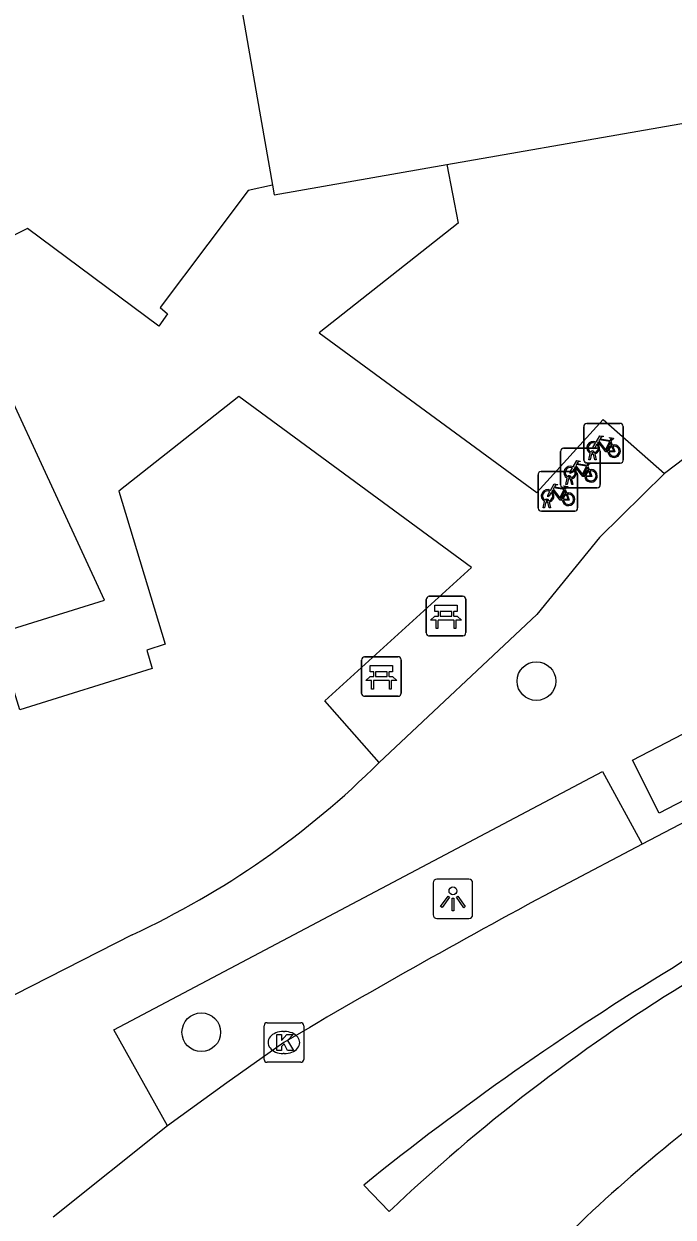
# Model space of a CAD drawing. Extents: x 162880 to 165536, y 384011 to 385179.
# Drawn here: x 164066.08 to 164082.49, y 384471.71 to 384501.87 of the extents above; entities that cross this region are included whole.
import ezdxf

# ---------------------------------------------------------------- set-up
doc = ezdxf.new("R2010")
doc.units = 0
for name, color, linetype in [('IMGEO_Bank', 7, 'Continuous'), ('IMGEO_Boom', 7, 'Continuous'), ('IMGEO_Fietsenrek', 7, 'Continuous'), ('IMGEO_Kolk', 7, 'Continuous'), ('IMGEO_Lichtpunt', 7, 'Continuous'), ('IMGEO_Pand', 7, 'Continuous'), ('IMGEO_Rijbaan_lokaal_gesloten', 7, 'Continuous'), ('IMGEO_Voetpad_open', 7, 'Continuous')]:
    doc.layers.add(name, color=color, linetype=linetype)

msp = doc.modelspace()

# ---------------------------------------------------------------- linework, layer by layer
at = {"layer": 'IMGEO_Bank'}
for p, q in [((164076.251, 384486.475), (164076.251, 384487.316)), ((164076.251, 384487.316), (164076.251, 384486.475)), ((164076.326, 384487.4), (164077.167, 384487.4)), ((164077.167, 384487.4), (164076.326, 384487.4)), ((164077.251, 384487.325), (164077.251, 384486.484)), ((164077.251, 384486.484), (164077.251, 384487.325)), ((164076.56, 384486.906), (164076.56, 384487.012)), ((164076.604, 384487.012), (164076.604, 384486.906)), ((164076.892, 384487.018), (164076.61, 384487.018)), ((164076.898, 384486.906), (164076.898, 384487.012)), ((164076.942, 384487.012), (164076.942, 384486.906)), ((164076.948, 384486.798), (164076.555, 384486.798)), ((164076.61, 384486.9), (164076.892, 384486.9)), ((164077.176, 384486.4), (164076.335, 384486.4)), ((164076.335, 384486.4), (164077.176, 384486.4)), ((164074.617, 384484.947), (164074.617, 384485.788)), ((164074.617, 384485.788), (164074.617, 384484.947)), ((164074.692, 384485.872), (164075.533, 384485.872)), ((164075.533, 384485.872), (164074.692, 384485.872)), ((164075.617, 384485.797), (164075.617, 384484.956)), ((164075.617, 384484.956), (164075.617, 384485.797)), ((164074.926, 384485.378), (164074.926, 384485.484)), ((164074.97, 384485.484), (164074.97, 384485.378)), ((164075.258, 384485.49), (164074.976, 384485.49)), ((164075.264, 384485.378), (164075.264, 384485.484)), ((164075.308, 384485.484), (164075.308, 384485.378)), ((164075.314, 384485.27), (164074.921, 384485.27)), ((164074.976, 384485.372), (164075.258, 384485.372)), ((164075.542, 384484.872), (164074.701, 384484.872)), ((164074.701, 384484.872), (164075.542, 384484.872))]:
    msp.add_line(p, q, dxfattribs=at)
for points in [[(164076.554, 384487.018), (164076.468, 384487.018), (164076.468, 384487.179), (164077.031, 384487.179), (164077.031, 384487.018), (164076.948, 384487.018)], [(164076.498, 384486.798), (164076.356, 384486.798), (164076.468, 384486.9), (164076.554, 384486.9)], [(164076.548, 384486.791), (164076.548, 384486.584), (164076.505, 384486.584), (164076.505, 384486.791)], [(164076.948, 384486.9), (164077.031, 384486.9), (164077.143, 384486.798), (164077.004, 384486.798)], [(164076.998, 384486.791), (164076.998, 384486.584), (164076.954, 384486.584), (164076.954, 384486.791)], [(164074.92, 384485.49), (164074.834, 384485.49), (164074.834, 384485.651), (164075.397, 384485.651), (164075.397, 384485.49), (164075.314, 384485.49)], [(164074.864, 384485.27), (164074.722, 384485.27), (164074.834, 384485.372), (164074.92, 384485.372)], [(164074.914, 384485.263), (164074.914, 384485.056), (164074.871, 384485.056), (164074.871, 384485.263)], [(164075.314, 384485.372), (164075.397, 384485.372), (164075.509, 384485.27), (164075.37, 384485.27)], [(164075.364, 384485.263), (164075.364, 384485.056), (164075.32, 384485.056), (164075.32, 384485.263)]]:
    msp.add_lwpolyline(points, dxfattribs=at)
for centre, radius, start, end in [((164076.329, 384487.322), 0.0779, 92.4484, 184.2845), ((164076.329, 384487.322), 0.0779, 92.4484, 184.2845), ((164077.173, 384487.322), 0.0779, 2.4484, 94.2845), ((164077.173, 384487.322), 0.0779, 2.4484, 94.2845), ((164076.553, 384487.011), 0.00671, 2.8957, 87.1043), ((164076.61, 384487.011), 0.00671, 92.8957, 177.1043), ((164076.892, 384487.011), 0.00671, 2.8957, 87.1043), ((164076.949, 384487.011), 0.00671, 92.8957, 177.1043), ((164076.498, 384486.791), 0.00671, 2.8957, 87.1043), ((164076.555, 384486.791), 0.00671, 92.8957, 177.1043), ((164076.553, 384486.907), 0.00671, 272.8957, 357.1043), ((164076.61, 384486.907), 0.00671, 182.8957, 267.1043), ((164076.892, 384486.907), 0.00671, 272.8957, 357.1043), ((164076.949, 384486.907), 0.00671, 182.8957, 267.1043), ((164076.947, 384486.791), 0.00671, 2.8957, 87.1043), ((164077.004, 384486.791), 0.00671, 92.8957, 177.1043), ((164076.329, 384486.478), 0.0779, 182.4484, 274.2845), ((164076.329, 384486.478), 0.0779, 182.4484, 274.2845), ((164077.173, 384486.478), 0.0779, 272.4484, 4.2845), ((164077.173, 384486.478), 0.0779, 272.4484, 4.2845), ((164074.695, 384485.794), 0.0779, 92.4484, 184.2845), ((164074.695, 384485.794), 0.0779, 92.4484, 184.2845), ((164075.539, 384485.794), 0.0779, 2.4484, 94.2845), ((164075.539, 384485.794), 0.0779, 2.4484, 94.2845), ((164074.919, 384485.483), 0.00671, 2.8957, 87.1043), ((164074.976, 384485.483), 0.00671, 92.8957, 177.1043), ((164075.258, 384485.483), 0.00671, 2.8957, 87.1043), ((164075.315, 384485.483), 0.00671, 92.8957, 177.1043), ((164074.864, 384485.263), 0.00671, 2.8957, 87.1043), ((164074.921, 384485.263), 0.00671, 92.8957, 177.1043), ((164074.919, 384485.379), 0.00671, 272.8957, 357.1043), ((164074.976, 384485.379), 0.00671, 182.8957, 267.1043), ((164075.258, 384485.379), 0.00671, 272.8957, 357.1043), ((164075.315, 384485.379), 0.00671, 182.8957, 267.1043), ((164075.313, 384485.263), 0.00671, 2.8957, 87.1043), ((164075.37, 384485.263), 0.00671, 92.8957, 177.1043), ((164074.695, 384484.95), 0.0779, 182.4484, 274.2845), ((164074.695, 384484.95), 0.0779, 182.4484, 274.2845), ((164075.539, 384484.95), 0.0779, 272.4484, 4.2845), ((164075.539, 384484.95), 0.0779, 272.4484, 4.2845)]:
    msp.add_arc(centre, radius, start, end, dxfattribs=at)
at = {"layer": 'IMGEO_Boom'}
for centre in [(164079.035, 384485.256), (164070.566, 384476.382)]:
    msp.add_circle(centre, 0.489, dxfattribs=at)
at = {"layer": 'IMGEO_Fietsenrek'}
for p, q in [((164080.306, 384491.768), (164081.147, 384491.768)), ((164081.147, 384491.768), (164080.306, 384491.768)), ((164080.231, 384490.843), (164080.231, 384491.684)), ((164080.231, 384491.684), (164080.231, 384490.843)), ((164081.231, 384491.693), (164081.231, 384490.852)), ((164081.231, 384490.852), (164081.231, 384491.693)), ((164079.723, 384491.143), (164080.564, 384491.143)), ((164080.564, 384491.143), (164079.723, 384491.143)), ((164080.918, 384491.317), (164080.954, 384491.222)), ((164079.648, 384490.218), (164079.648, 384491.059)), ((164079.648, 384491.059), (164079.648, 384490.218)), ((164080.358, 384490.852), (164080.397, 384491.012)), ((164080.392, 384490.852), (164080.358, 384490.852)), ((164080.427, 384491), (164080.392, 384490.852)), ((164080.469, 384491.024), (164080.468, 384491.028)), ((164080.51, 384490.852), (164080.476, 384490.994)), ((164080.5, 384491.035), (164080.501, 384491.028)), ((164080.508, 384490.998), (164080.543, 384490.852)), ((164080.543, 384490.852), (164080.51, 384490.852)), ((164080.648, 384491.068), (164080.648, 384490.227)), ((164080.648, 384490.227), (164080.648, 384491.068)), ((164079.153, 384490.552), (164079.994, 384490.552)), ((164079.994, 384490.552), (164079.153, 384490.552)), ((164081.156, 384490.768), (164080.315, 384490.768)), ((164080.315, 384490.768), (164081.156, 384490.768)), ((164080.335, 384490.692), (164080.371, 384490.597)), ((164079.078, 384489.627), (164079.078, 384490.468)), ((164079.078, 384490.468), (164079.078, 384489.627)), ((164079.775, 384490.227), (164079.814, 384490.387)), ((164079.844, 384490.375), (164079.809, 384490.227)), ((164079.886, 384490.399), (164079.885, 384490.403)), ((164079.927, 384490.227), (164079.893, 384490.369)), ((164079.917, 384490.41), (164079.918, 384490.403)), ((164079.925, 384490.373), (164079.96, 384490.227)), ((164080.078, 384490.477), (164080.078, 384489.636)), ((164080.078, 384489.636), (164080.078, 384490.477)), ((164080.573, 384490.143), (164079.732, 384490.143)), ((164079.732, 384490.143), (164080.573, 384490.143)), ((164079.765, 384490.101), (164079.801, 384490.006)), ((164079.809, 384490.227), (164079.775, 384490.227)), ((164079.96, 384490.227), (164079.927, 384490.227)), ((164079.205, 384489.636), (164079.244, 384489.796)), ((164079.239, 384489.636), (164079.205, 384489.636)), ((164079.274, 384489.784), (164079.239, 384489.636)), ((164079.316, 384489.808), (164079.315, 384489.812)), ((164079.357, 384489.636), (164079.323, 384489.778)), ((164079.347, 384489.819), (164079.348, 384489.812)), ((164079.355, 384489.782), (164079.39, 384489.636)), ((164079.39, 384489.636), (164079.357, 384489.636)), ((164080.003, 384489.552), (164079.162, 384489.552)), ((164079.162, 384489.552), (164080.003, 384489.552))]:
    msp.add_line(p, q, dxfattribs=at)
for points in [[(164080.544, 384491.294), (164080.639, 384491.458), (164080.725, 384491.444), (164080.727, 384491.435), (164080.671, 384491.424), (164080.644, 384491.379), (164080.9, 384491.338)], [(164080.565, 384491.242), (164080.513, 384491.152), (164080.473, 384491.127), (164080.474, 384491.174), (164080.529, 384491.268)], [(164080.84, 384491.05), (164080.79, 384491.05), (164080.599, 384491.301), (164080.58, 384491.269)], [(164080.887, 384491.313), (164080.63, 384491.354), (164080.613, 384491.325), (164080.78, 384491.105), (164080.887, 384491.313)], [(164080.935, 384491.215), (164080.905, 384491.292), (164080.796, 384491.074), (164080.839, 384491.074)], [(164080.869, 384491.074), (164080.989, 384491.073), (164080.945, 384491.187)], [(164080.965, 384491.194), (164081.02, 384491.049), (164080.87, 384491.049)], [(164080.9, 384491.338), (164080.925, 384491.387), (164080.919, 384491.391), (164080.896, 384491.395), (164080.884, 384491.402), (164080.883, 384491.405), (164080.885, 384491.41), (164080.98, 384491.395), (164080.982, 384491.385), (164080.972, 384491.372), (164080.96, 384491.366), (164080.946, 384491.372), (164080.918, 384491.317)], [(164079.982, 384490.617), (164079.93, 384490.527), (164079.89, 384490.502), (164079.891, 384490.549), (164079.946, 384490.643)], [(164079.961, 384490.669), (164080.056, 384490.833), (164080.142, 384490.819), (164080.144, 384490.81), (164080.088, 384490.799), (164080.061, 384490.754), (164080.317, 384490.713)], [(164080.257, 384490.425), (164080.207, 384490.425), (164080.016, 384490.676), (164079.997, 384490.644)], [(164080.304, 384490.688), (164080.047, 384490.729), (164080.03, 384490.7), (164080.197, 384490.48), (164080.304, 384490.688)], [(164080.352, 384490.59), (164080.322, 384490.667), (164080.213, 384490.449), (164080.256, 384490.449)], [(164080.286, 384490.449), (164080.406, 384490.448), (164080.362, 384490.562)], [(164080.382, 384490.569), (164080.437, 384490.424), (164080.287, 384490.424)], [(164080.317, 384490.713), (164080.342, 384490.762), (164080.336, 384490.766), (164080.313, 384490.77), (164080.301, 384490.777), (164080.3, 384490.78), (164080.302, 384490.785), (164080.397, 384490.77), (164080.399, 384490.76), (164080.389, 384490.747), (164080.377, 384490.741), (164080.363, 384490.747), (164080.335, 384490.692)], [(164079.391, 384490.078), (164079.486, 384490.242), (164079.572, 384490.228), (164079.574, 384490.219), (164079.518, 384490.208), (164079.491, 384490.163), (164079.747, 384490.122)], [(164079.412, 384490.026), (164079.36, 384489.936), (164079.32, 384489.911), (164079.321, 384489.958), (164079.376, 384490.052)], [(164079.687, 384489.834), (164079.637, 384489.834), (164079.446, 384490.085), (164079.427, 384490.053)], [(164079.734, 384490.097), (164079.477, 384490.138), (164079.46, 384490.109), (164079.627, 384489.889), (164079.734, 384490.097)], [(164079.782, 384489.999), (164079.752, 384490.076), (164079.643, 384489.858), (164079.686, 384489.858)], [(164079.716, 384489.858), (164079.836, 384489.857), (164079.792, 384489.971)], [(164079.812, 384489.978), (164079.867, 384489.833), (164079.717, 384489.833)], [(164079.747, 384490.122), (164079.772, 384490.171), (164079.766, 384490.175), (164079.743, 384490.179), (164079.731, 384490.186), (164079.73, 384490.189), (164079.732, 384490.194), (164079.827, 384490.179), (164079.829, 384490.169), (164079.819, 384490.156), (164079.807, 384490.15), (164079.793, 384490.156), (164079.765, 384490.101)]]:
    msp.add_lwpolyline(points, dxfattribs=at)
for centre, radius, start, end in [((164080.309, 384491.69), 0.0779, 92.4484, 184.2845), ((164080.309, 384491.69), 0.0779, 92.4484, 184.2845), ((164081.153, 384491.69), 0.0779, 2.4484, 94.2845), ((164081.153, 384491.69), 0.0779, 2.4484, 94.2845), ((164079.726, 384491.065), 0.0779, 92.4484, 184.2845), ((164079.726, 384491.065), 0.0779, 92.4484, 184.2845), ((164080.471, 384491.153), 0.159, 62.6766, 242.1369), ((164080.471, 384491.153), 0.129, 63.3192, 238.903), ((164080.471, 384491.153), 0.129, 283.6043, 43.4302), ((164080.471, 384491.153), 0.159, 283.5766, 46.6042), ((164080.57, 384491.065), 0.0779, 2.4484, 94.2845), ((164080.57, 384491.065), 0.0779, 2.4484, 94.2845), ((164080.998, 384491.069), 0.159, 113.3408, 178.3217), ((164080.998, 384491.069), 0.159, 187.0065, 105.7708), ((164080.998, 384491.069), 0.129, 113.923, 177.9556), ((164080.998, 384491.069), 0.129, 188.6715, 104.5883), ((164080.309, 384490.846), 0.0779, 182.4484, 274.2845), ((164080.309, 384490.846), 0.0779, 182.4484, 274.2845), ((164080.451, 384491.024), 0.0499, 12.8025, 158.6934), ((164080.471, 384491.153), 0.159, 253.9967, 271.7867), ((164080.451, 384491.024), 0.0174, 12.8025, 163.4502), ((164080.471, 384491.153), 0.129, 253.415, 269.0204), ((164081.153, 384490.846), 0.0779, 272.4484, 4.2845), ((164081.153, 384490.846), 0.0779, 272.4484, 4.2845), ((164079.156, 384490.474), 0.0779, 92.4484, 184.2845), ((164079.156, 384490.474), 0.0779, 92.4484, 184.2845), ((164079.888, 384490.528), 0.159, 62.6766, 242.1369), ((164079.888, 384490.528), 0.129, 63.3192, 238.903), ((164079.888, 384490.528), 0.129, 283.6043, 43.4302), ((164079.888, 384490.528), 0.159, 283.5766, 46.6042), ((164080, 384490.474), 0.0779, 2.4484, 94.2845), ((164080, 384490.474), 0.0779, 2.4484, 94.2845), ((164080.415, 384490.444), 0.159, 113.3408, 178.3217), ((164080.415, 384490.444), 0.159, 187.0065, 105.7708), ((164080.415, 384490.444), 0.129, 113.923, 177.9556), ((164080.415, 384490.444), 0.129, 188.6715, 104.5883), ((164079.868, 384490.399), 0.0499, 12.8025, 158.6934), ((164079.888, 384490.528), 0.159, 253.9967, 271.7867), ((164079.868, 384490.399), 0.0174, 12.8025, 163.4502), ((164079.888, 384490.528), 0.129, 253.415, 269.0204), ((164079.318, 384489.937), 0.159, 62.6766, 242.1369), ((164079.318, 384489.937), 0.129, 63.3192, 238.903), ((164079.318, 384489.937), 0.129, 283.6043, 43.4302), ((164079.318, 384489.937), 0.159, 283.5766, 46.6042), ((164079.726, 384490.221), 0.0779, 182.4484, 274.2845), ((164079.726, 384490.221), 0.0779, 182.4484, 274.2845), ((164079.845, 384489.853), 0.159, 113.3408, 178.3217), ((164079.845, 384489.853), 0.159, 187.0065, 105.7708), ((164079.845, 384489.853), 0.129, 113.923, 177.9556), ((164079.845, 384489.853), 0.129, 188.6715, 104.5883), ((164080.57, 384490.221), 0.0779, 272.4484, 4.2845), ((164080.57, 384490.221), 0.0779, 272.4484, 4.2845), ((164079.298, 384489.808), 0.0499, 12.8025, 158.6934), ((164079.318, 384489.937), 0.159, 253.9967, 271.7867), ((164079.298, 384489.808), 0.0174, 12.8025, 163.4502), ((164079.318, 384489.937), 0.129, 253.415, 269.0204), ((164080, 384489.63), 0.0779, 272.4484, 4.2845), ((164080, 384489.63), 0.0779, 272.4484, 4.2845), ((164079.156, 384489.63), 0.0779, 182.4484, 274.2845), ((164079.156, 384489.63), 0.0779, 182.4484, 274.2845)]:
    msp.add_arc(centre, radius, start, end, dxfattribs=at)
at = {"layer": 'IMGEO_Kolk'}
for p, q in [((164072.152, 384475.696), (164072.152, 384476.548)), ((164072.227, 384476.622), (164073.079, 384476.622)), ((164072.64, 384476.402), (164072.665, 384476.402)), ((164073.153, 384476.548), (164073.153, 384475.696)), ((164072.663, 384475.842), (164072.638, 384475.842)), ((164073.079, 384475.622), (164072.227, 384475.622))]:
    msp.add_line(p, q, dxfattribs=at)
for points in [[(164072.152, 384475.696), (164072.152, 384476.548)], [(164072.227, 384476.622), (164073.079, 384476.622)], [(164073.153, 384476.548), (164073.153, 384475.696)], [(164072.473, 384476.322), (164072.596, 384476.322), (164072.596, 384476.171), (164072.726, 384476.322), (164072.89, 384476.322), (164072.744, 384476.171), (164072.897, 384475.922), (164072.745, 384475.922), (164072.66, 384476.086), (164072.596, 384476.019), (164072.596, 384475.922), (164072.473, 384475.922), (164072.473, 384476.322)], [(164073.079, 384475.622), (164072.227, 384475.622)]]:
    msp.add_lwpolyline(points, dxfattribs=at)
for centre, start, end in [((164072.229, 384476.546), 91.552, 178.448), ((164072.229, 384476.546), 91.552, 178.448), ((164073.077, 384476.546), 1.552, 88.448), ((164073.077, 384476.546), 1.552, 88.448), ((164072.229, 384475.698), 181.552, 268.448), ((164072.229, 384475.698), 181.552, 268.448), ((164073.077, 384475.698), 271.552, 358.448), ((164073.077, 384475.698), 271.552, 358.448)]:
    msp.add_arc(centre, 0.0765, start, end, dxfattribs=at)
for centre, major_axis, ratio, start_param, end_param in [((164072.639, 384476.122), (-0.387, 0.002), 0.722429, 4.712389, 7.853982), ((164072.664, 384476.122), (-0.39, 0.002), 0.717154, 1.570796, 4.712389)]:
    msp.add_ellipse(centre, major_axis=major_axis, ratio=ratio, start_param=start_param, end_param=end_param, dxfattribs=at)
at = {"layer": 'IMGEO_Lichtpunt'}
for p, q in [((164076.427, 384480.157), (164076.427, 384479.35)), ((164076.427, 384480.157), (164076.427, 384479.35)), ((164077.329, 384480.252), (164076.521, 384480.252)), ((164077.329, 384480.252), (164076.521, 384480.252)), ((164077.423, 384479.35), (164077.423, 384480.157)), ((164077.423, 384479.35), (164077.423, 384480.157)), ((164076.521, 384479.256), (164077.329, 384479.256)), ((164076.521, 384479.256), (164077.329, 384479.256))]:
    msp.add_line(p, q, dxfattribs=at)
for points in [[(164076.801, 384479.821), (164076.84, 384479.793), (164076.652, 384479.531), (164076.614, 384479.558), (164076.801, 384479.821)], [(164076.903, 384479.773), (164076.95, 384479.773), (164076.95, 384479.451), (164076.903, 384479.451), (164076.903, 384479.773)], [(164077.013, 384479.793), (164077.051, 384479.82), (164077.238, 384479.558), (164077.199, 384479.53), (164077.013, 384479.793)]]:
    msp.add_lwpolyline(points, dxfattribs=at)
msp.add_circle((164076.926, 384479.955), 0.0994, dxfattribs=at)
for centre, start, end in [((164076.521, 384480.157), 90, 180), ((164076.521, 384480.157), 90, 180), ((164077.329, 384480.157), 0, 90), ((164077.329, 384480.157), 0, 90), ((164076.521, 384479.35), 180, 270), ((164076.521, 384479.35), 180, 270), ((164077.329, 384479.35), 270, 0), ((164077.329, 384479.35), 270, 360)]:
    msp.add_arc(centre, 0.0946, start, end, dxfattribs=at)
at = {"layer": 'IMGEO_Pand'}
for points in [[(164076.77, 384498.312), (164086.427, 384500), (164098.837, 384502.169), (164096.451, 384515.965)], [(164070.393, 384509.093), (164071.977, 384500), (164072.362, 384497.789)], [(164072.362, 384497.789), (164072.404, 384497.549), (164076.77, 384498.312)], [(164065.378, 384486.451), (164068.122, 384487.306), (164064.213, 384495.741)]]:
    msp.add_lwpolyline(points, dxfattribs=at)
at = {"layer": 'IMGEO_Rijbaan_lokaal_gesloten'}
for points in [[(164100.758, 384491.073), (164099.95, 384490.69), (164085.818, 384483.28), (164081.711, 384481.132)], [(164081.711, 384481.132), (164079.691, 384480.076)], [(164072.653, 384476.122), (164071.207, 384475.103), (164069.712, 384474.018)], [(164069.712, 384474.018), (164066.822, 384471.709)], [(164074.675, 384472.521), (164075.314, 384471.852)]]:
    msp.add_lwpolyline(points, dxfattribs=at)
for centre, radius, start, end in [((164147.723, 384382.935), 115.303, 101.15181, 124.45379), ((164167.197, 384316.076), 185.885, 118.08337, 120.57182), ((164119.527, 384416.985), 71.386, 121.25314, 128.9255), ((164106.836, 384438.591), 45.825, 121.6841, 133.462), ((164106.482, 384443.885), 38.213, 125.4296, 135.8642)]:
    msp.add_arc(centre, radius, start, end, dxfattribs=at)
at = {"layer": 'IMGEO_Voetpad_open'}
for points in [[(164076.77, 384498.312), (164077.06, 384496.833), (164073.548, 384494.062), (164079.048, 384490.02), (164080.722, 384491.873), (164082.275, 384490.508)], [(164072.362, 384497.789), (164071.753, 384497.659), (164070.733, 384496.303), (164069.526, 384494.698), (164069.712, 384494.538), (164069.494, 384494.228), (164066.172, 384496.692), (164065.435, 384496.334), (164064.213, 384495.741)], [(164075.059, 384483.197), (164073.692, 384484.761), (164077.391, 384488.124), (164071.515, 384492.449), (164068.483, 384490.058), (164069.655, 384486.192), (164069.193, 384486.039), (164069.32, 384485.578), (164065.977, 384484.533), (164065.378, 384486.451)], [(164083.808, 384491.663), (164082.275, 384490.508)], [(164082.275, 384490.508), (164080.633, 384488.889), (164079.047, 384486.941), (164075.059, 384483.197)], [(164086.662, 384484.271), (164082.134, 384481.921), (164081.464, 384483.256), (164085.971, 384485.602), (164086.662, 384484.271)], [(164069.712, 384474.018), (164068.354, 384476.445), (164080.706, 384482.968), (164081.711, 384481.132)], [(164068.821, 384478.847), (164063.725, 384476.248), (164062.046, 384475.523)]]:
    msp.add_lwpolyline(points, dxfattribs=at)
for centre, radius, start, end in [((164059.603, 384498.714), 21.902, 294.8915, 314.8877), ((164093.11, 384459.914), 15.329, 123.2102, 135.8396)]:
    msp.add_arc(centre, radius, start, end, dxfattribs=at)

doc.saveas('drawing.dxf')
